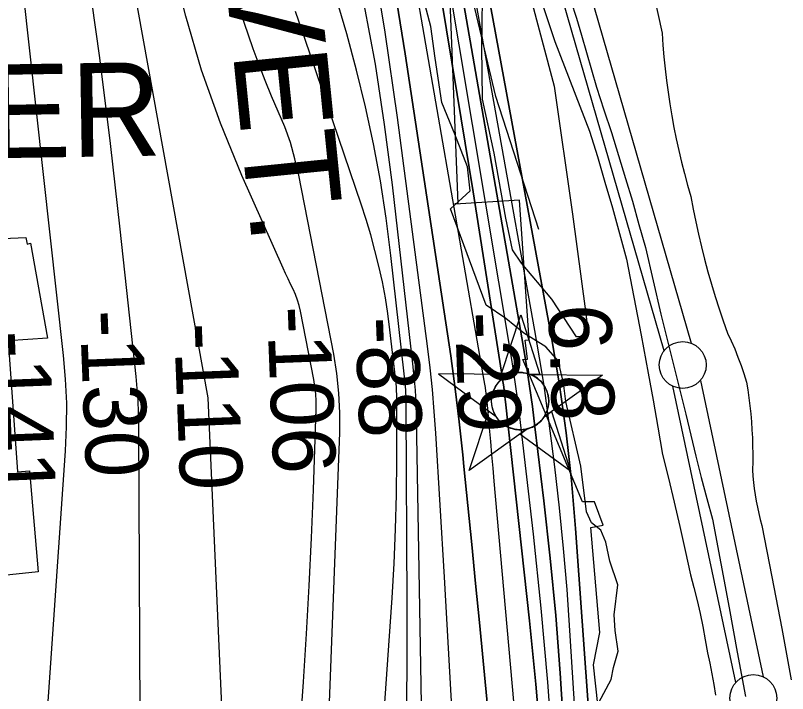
# Model space of a CAD drawing. Extents: x 3677843 to 3715951, y 511991 to 537744.
# Drawn here: x 3685277 to 3686102, y 526013 to 526737 of the extents above; entities that cross this region are included whole.
import ezdxf

# ---------------------------------------------------------------- set-up
doc = ezdxf.new("R2010")
doc.units = 0
for name, color, linetype in [('V-CHAN-NAID', 7, 'Continuous'), ('V-FLOD-BASE', 7, 'Continuous'), ('V-LEVE-TOET', 7, 'Continuous'), ('V-RIVR-EDGE', 7, 'Continuous'), ('V-RIVR-RANG', 7, 'Continuous'), ('V-RRAP-FSHR', 7, 'Continuous'), ('V-RRAP-RVMT', 7, 'Continuous'), ('V-RRAP-RVMT-IDEN', 7, 'Continuous'), ('V-SITE-VEGE', 7, 'Continuous'), ('V-SURV-LINE', 7, 'Continuous'), ('V-TOPO-DPTH', 7, 'Continuous'), ('V-TOPO-MAJR', 7, 'Continuous'), ('V-TOPO-MINR', 7, 'Continuous'), ('V-TOPO-WATR', 7, 'Continuous')]:
    doc.layers.add(name, color=color, linetype=linetype)

msp = doc.modelspace()

# ---------------------------------------------------------------- linework, layer by layer
at = {"layer": 'V-CHAN-NAID'}
for points in [[(3685805.16, 526353.38), (3685795.57, 526353.45), (3685816.7, 526416.93), (3685836.92, 526353.15), (3685827.34, 526353.22), (3685825.76, 526353.8), (3685823.67, 526354.42), (3685821.62, 526354.87), (3685819.59, 526355.18), (3685818.42, 526355.29), (3685816.89, 526355.37), (3685815.17, 526355.37), (3685813.8, 526355.3), (3685811.89, 526355.1), (3685810.52, 526354.88), (3685808.74, 526354.5), (3685807.21, 526354.08), (3685806.18, 526353.75)], [(3685805.16, 526353.38), (3685728.67, 526353.92), (3685790.23, 526308.52), (3685789.12, 526310.43), (3685788.31, 526312.06), (3685787.49, 526314.03), (3685786.79, 526316.08), (3685786.43, 526317.4), (3685786.06, 526319.03), (3685785.82, 526320.47), (3685785.63, 526322.07), (3685785.52, 526323.81), (3685785.51, 526325.39), (3685785.62, 526327.46), (3685785.8, 526329.08), (3685786.19, 526331.28), (3685786.68, 526333.21), (3685787.28, 526335.09), (3685787.93, 526336.77), (3685788.66, 526338.36), (3685789.47, 526339.9), (3685790.54, 526341.63), (3685791.57, 526343.1), (3685792.57, 526344.37), (3685793.57, 526345.52), (3685794.88, 526346.85), (3685795.93, 526347.82), (3685797.65, 526349.22), (3685798.86, 526350.09), (3685800.54, 526351.16), (3685802.27, 526352.1), (3685803.72, 526352.79)], [(3685827.34, 526353.22), (3685903.83, 526352.68), (3685841.63, 526308.16), (3685842.54, 526309.65), (3685843.52, 526311.49), (3685844.23, 526313.08), (3685844.97, 526315.03), (3685845.51, 526316.82), (3685845.91, 526318.46), (3685846.27, 526320.47), (3685846.46, 526322.04), (3685846.58, 526324.24), (3685846.55, 526326.31), (3685846.37, 526328.53), (3685846.1, 526330.29), (3685845.61, 526332.52), (3685844.97, 526334.66), (3685844.22, 526336.64), (3685843.57, 526338.08), (3685842.56, 526340), (3685841.5, 526341.72), (3685840.29, 526343.42), (3685839.03, 526344.96), (3685837.75, 526346.33), (3685836.12, 526347.86), (3685834.38, 526349.27), (3685832.7, 526350.45), (3685830.81, 526351.58), (3685829.34, 526352.34)], [(3685823.6, 526295.25), (3685761.39, 526250.73), (3685782.52, 526314.21), (3685790.23, 526308.52), (3685790.87, 526307.56), (3685792.25, 526305.7), (3685793.47, 526304.28), (3685794.93, 526302.78), (3685796.32, 526301.53), (3685797.77, 526300.37), (3685799.18, 526299.39), (3685800.86, 526298.35), (3685802.57, 526297.44), (3685804.36, 526296.63), (3685805.81, 526296.07), (3685807.44, 526295.54), (3685809.66, 526294.98), (3685811.19, 526294.69), (3685813.22, 526294.43), (3685814.75, 526294.33), (3685816.62, 526294.31), (3685818.31, 526294.39), (3685820.02, 526294.56), (3685821.92, 526294.87)], [(3685841.63, 526308.16), (3685849.42, 526313.74), (3685869.65, 526249.96), (3685815.8, 526289.67), (3685823.6, 526295.25), (3685825.26, 526295.73), (3685826.87, 526296.29), (3685829.03, 526297.2), (3685830.77, 526298.08), (3685832.63, 526299.2), (3685834.37, 526300.41), (3685835.92, 526301.66), (3685837.21, 526302.82), (3685838.59, 526304.24), (3685839.8, 526305.65), (3685840.92, 526307.12)]]:
    msp.add_lwpolyline(points, close=True, dxfattribs=at)
msp.add_circle((3685816.05, 526324.84), 30.54, dxfattribs=at)
at = {"layer": 'V-FLOD-BASE'}
msp.add_lwpolyline([(3685870.29, 526752.17), (3685876.03, 526733.85), (3685881.61, 526715.49), (3685887.03, 526697.09), (3685892.3, 526678.64), (3685897.41, 526660.15), (3685905.52, 526635.89), (3685913.41, 526611.56), (3685921.1, 526587.16), (3685928.58, 526562.7), (3685935.85, 526538.18), (3685942.9, 526513.59), (3685949.75, 526488.94), (3685957.97, 526453.26), (3685966.4, 526417.63), (3685975.05, 526382.05), (3685983.9, 526346.52), (3685992.97, 526311.05), (3685998.21, 526288.48), (3686003.67, 526265.97), (3686009.36, 526243.51), (3686015.27, 526221.11), (3686021.41, 526198.78), (3686030.29, 526151.46), (3686039.12, 526104.13), (3686047.93, 526056.8), (3686056.7, 526009.46)], dxfattribs=at)
at = {"layer": 'V-LEVE-TOET'}
for points in [[(3685958.98, 526756.75), (3685967.68, 526717.59), (3685968.53, 526704.96), (3685969.59, 526692.34), (3685970.85, 526679.74), (3685972.33, 526667.16), (3685974, 526654.61), (3685975.89, 526642.08), (3685977.98, 526629.59), (3685980.28, 526617.14), (3685982.78, 526604.72), (3685985.49, 526592.35), (3685988.4, 526580.03), (3685991.51, 526567.75), (3685994.82, 526555.53), (3685998.33, 526543.36), (3686000.86, 526529.86), (3686003.59, 526516.4), (3686006.53, 526502.98), (3686009.68, 526489.61), (3686013.03, 526476.29), (3686016.59, 526463.02), (3686020.35, 526449.81), (3686024.31, 526436.66), (3686028.47, 526423.57), (3686032.84, 526410.55), (3686037.4, 526397.59), (3686041.4, 526389.12), (3686045.17, 526380.55), (3686048.69, 526371.87), (3686051.97, 526363.09), (3686055.01, 526354.23), (3686057.8, 526345.29), (3686059.14, 526336.79), (3686060.33, 526328.28), (3686061.37, 526319.74), (3686062.26, 526311.19), (3686063, 526302.64), (3686063.58, 526294.08), (3686064.01, 526285.53), (3686064.29, 526276.98), (3686064.41, 526268.46), (3686064.38, 526259.95), (3686064.2, 526251.47), (3686064.65, 526244.81), (3686065.27, 526238.16), (3686066.06, 526231.5), (3686067.02, 526224.86), (3686068.14, 526218.24), (3686069.43, 526211.65), (3686070.88, 526205.08), (3686072.5, 526198.56), (3686074.28, 526192.08), (3686084.94, 526137.2), (3686095.36, 526082.28), (3686105.54, 526027.31)], [(3685839.57, 526749.21), (3685846.15, 526729.01), (3685852.95, 526708.89), (3685890.14, 526613.17), (3685898.49, 526585.95), (3685906.61, 526558.66), (3685914.5, 526531.29), (3685922.14, 526503.86), (3685929.56, 526476.37), (3685937.54, 526435.83), (3685945.3, 526395.26), (3685952.83, 526354.64), (3685958, 526325.81), (3685963.04, 526296.96), (3685967.94, 526268.08), (3685974.43, 526242.51), (3685980.68, 526216.87), (3685986.67, 526191.18), (3685992.42, 526165.42), (3685997.9, 526139.61), (3686001.56, 526125.85), (3686004.98, 526112.03), (3686008.15, 526098.15), (3686011.07, 526084.22), (3686013.75, 526070.23), (3686016.17, 526056.2), (3686018.61, 526044.98), (3686020.83, 526033.7), (3686022.84, 526022.39), (3686024.63, 526011.04)]]:
    msp.add_lwpolyline(points, dxfattribs=at)
at = {"layer": 'V-RIVR-EDGE'}
msp.add_lwpolyline([(3685900.05, 526003.27), (3685913.32, 526027.85), (3685915.75, 526040.45), (3685920.6, 526057.85), (3685917.65, 526080.07), (3685916.49, 526096.88), (3685920.17, 526128.69), (3685911.83, 526153.92), (3685907.68, 526174.34), (3685902.31, 526186.96), (3685892.12, 526194.79), (3685886.75, 526206.81), (3685880.86, 526255.46), (3685864.82, 526324.53), (3685862.47, 526344.35), (3685856.53, 526367.78), (3685843.36, 526382.82), (3685819.98, 526397.28), (3685800.81, 526412.94), (3685779.83, 526427.4), (3685741.67, 526530.15), (3685762.72, 526549.31), (3685759.79, 526575.13), (3685746.07, 526609.98), (3685732.34, 526643.63), (3685725.25, 526691.08), (3685720.54, 526724.71), (3685706.86, 526777.57)], dxfattribs=at)
at = {"layer": 'V-RRAP-FSHR'}
msp.add_lwpolyline([(3685836.05, 526508.19), (3685790.06, 526649.93), (3685654.8, 527219.51), (3685595.28, 527558.11)], dxfattribs=at)
at = {"layer": 'V-RRAP-RVMT'}
for points in [[(3685272.78, 525998.92), (3685279.58, 525999.62), (3685282.99, 525967.24), (3685898.86, 526001.05), (3685894.42, 526043.4), (3685901.22, 526078.02), (3685891.63, 526189.9), (3685904.74, 526192.43), (3685895.44, 526217.54), (3685882.7, 526217.37), (3685825.31, 526354.24), (3685824.9, 526359.43), (3685823.12, 526359.47), (3685819.01, 526369.27), (3685823.78, 526369.72), (3685821.43, 526390.09), (3685825.7, 526390.42), (3685815.2, 526539.32), (3685746.64, 526535.1), (3685746.52, 526535.76), (3685749.72, 526535.94), (3685738.25, 526823.56)], [(3685254.83, 526498.24), (3685288, 526499.43), (3685289.58, 526492.6), (3685293.03, 526493.53), (3685311.19, 526392.06), (3685269.16, 526389.14), (3685279.05, 526249.47), (3685291.78, 526250.34), (3685301.17, 526142.57), (3685257.15, 526138.03)]]:
    msp.add_lwpolyline(points, dxfattribs=at)
at = {"layer": 'V-SITE-VEGE'}
msp.add_lwpolyline([(3685812.99, 526809.84), (3685852.4, 526661.2), (3685871.88, 526524.61), (3685885.89, 526420.77), (3685888.22, 526400.8), (3685885.01, 526396.82), (3685879.41, 526393.64), (3685876.21, 526393.66), (3685850.01, 526433.67), (3685817.41, 526472.1), (3685807.88, 526486.51), (3685800.81, 526520.07), (3685788.28, 526589.57), (3685775.7, 526647.1), (3685775.1, 526702.99), (3685776.16, 526779.63)], dxfattribs=at)
at = {"layer": 'V-SURV-LINE'}
for points in [[(3685850.36, 526900.64), (3685998.54, 526386.85)], [(3685969.72, 526378.53), (3685821.53, 526892.32)], [(3686008.48, 526347.07), (3686075.59, 526030.63)], [(3686046.24, 526024.38), (3685979.14, 526340.82)]]:
    msp.add_lwpolyline(points, dxfattribs=at)
for centre in [(3685989.67, 526363.5), (3686065.06, 526007.95)]:
    msp.add_circle(centre, 25, dxfattribs=at)
at = {"layer": 'V-TOPO-DPTH'}
for points in [[(3685642.5, 527517.39), (3685849.49, 526392.84), (3685853.92, 526367.51), (3685858.06, 526342.14), (3685861.75, 526316.69), (3685865.15, 526291.2), (3685868.13, 526265.66), (3685870.84, 526240.09), (3685873.15, 526214.48), (3685875.2, 526188.85), (3685911.51, 525684.2), (3685932.06, 525225.25)], [(3685705.03, 527041.11), (3685819.08, 526384.4), (3685822.67, 526362.7), (3685826.04, 526340.97), (3685829.06, 526319.19), (3685831.85, 526297.38), (3685841.3, 526218.55), (3685848.05, 526157.24), (3685854.01, 526095.86), (3685858.77, 526034.38), (3685862.74, 525972.83), (3685874.89, 525750.67), (3685876.56, 525717.19), (3685878, 525683.7), (3685879.1, 525650.2), (3685879.97, 525616.7), (3685880.46, 525593.43), (3685881.42, 525548.29), (3685882.39, 525503.14), (3685883.38, 525457.99), (3685884.37, 525412.85), (3685887.6, 525268.01)], [(3685887.6, 525268.01), (3685884.37, 525412.85), (3685883.38, 525457.99), (3685882.39, 525503.14), (3685881.42, 525548.29), (3685880.46, 525593.43), (3685879.97, 525616.7), (3685879.1, 525650.2), (3685878, 525683.7), (3685876.56, 525717.19), (3685874.89, 525750.67), (3685862.74, 525972.83), (3685858.77, 526034.38), (3685854.01, 526095.86), (3685848.05, 526157.24), (3685841.3, 526218.55), (3685831.85, 526297.38), (3685829.06, 526319.19), (3685826.04, 526340.97), (3685822.67, 526362.7), (3685819.08, 526384.4), (3685705.03, 527041.11)], [(3685673.83, 526815.26), (3685693.15, 526695.68), (3685736.74, 526408.42), (3685741.81, 526373.24), (3685746.56, 526338.02), (3685750.79, 526302.73), (3685754.69, 526267.4), (3685755.97, 526254.97), (3685760.21, 526213.38), (3685764.39, 526171.79), (3685768.49, 526130.19), (3685772.53, 526088.59), (3685811.52, 525682.76), (3685790.7, 525266.46)], [(3685673.83, 526815.26), (3685693.15, 526695.68), (3685736.74, 526408.42), (3685741.81, 526373.24), (3685746.56, 526338.02), (3685750.79, 526302.73), (3685754.69, 526267.4), (3685755.97, 526254.97), (3685760.21, 526213.38), (3685764.39, 526171.79), (3685768.49, 526130.19), (3685772.53, 526088.59), (3685811.52, 525682.76), (3685790.7, 525266.46)], [(3685820.04, 525884.79), (3685788.34, 526239.31), (3685787.08, 526253.45), (3685785.84, 526267.6), (3685784.62, 526281.74), (3685783.41, 526295.89), (3685781.65, 526316.6), (3685781.3, 526320.4), (3685780.92, 526324.18), (3685780.48, 526327.97), (3685780.01, 526331.74), (3685779.49, 526335.52), (3685778.94, 526339.28), (3685778.34, 526343.04), (3685777.71, 526346.8), (3685695.25, 526821.36)], [(3685820.04, 525884.79), (3685788.34, 526239.31), (3685787.08, 526253.45), (3685785.84, 526267.6), (3685784.62, 526281.74), (3685783.41, 526295.89), (3685781.65, 526316.6), (3685781.3, 526320.4), (3685780.92, 526324.18), (3685780.48, 526327.97), (3685780.01, 526331.74), (3685779.49, 526335.52), (3685778.94, 526339.28), (3685778.34, 526343.04), (3685777.71, 526346.8), (3685695.25, 526821.36)], [(3685846.02, 525302.35), (3685851.34, 525642.89), (3685851.49, 525663.11), (3685851.4, 525683.34), (3685850.98, 525703.55), (3685850.32, 525723.77), (3685846.41, 525819.29), (3685842.93, 525887.22), (3685838.53, 525955.07), (3685832.73, 526022.82), (3685826.01, 526090.5), (3685800.38, 526324.12), (3685799.45, 526332.06), (3685798.45, 526340), (3685797.33, 526347.91), (3685796.14, 526355.82), (3685765.72, 526548.23), (3685748.9, 526652.27), (3685731.6, 526756.23)], [(3685731.6, 526756.23), (3685748.9, 526652.27), (3685765.72, 526548.23), (3685796.14, 526355.82), (3685797.33, 526347.91), (3685798.45, 526340), (3685799.45, 526332.06), (3685800.38, 526324.12), (3685826.01, 526090.5), (3685832.73, 526022.82), (3685838.53, 525955.07), (3685842.93, 525887.22), (3685846.41, 525819.29), (3685850.32, 525723.77), (3685850.98, 525703.55), (3685851.4, 525683.34), (3685851.49, 525663.11), (3685851.34, 525642.89), (3685846.02, 525302.35)]]:
    msp.add_lwpolyline(points, dxfattribs=at)
at = {"layer": 'V-TOPO-MAJR'}
for points in [[(3685763.57, 525350.44), (3685764, 525394.71), (3685763.71, 525438.99), (3685762.94, 525483.26), (3685759.05, 525635.66), (3685758.39, 525658.82), (3685757.65, 525681.98), (3685756.77, 525705.13), (3685755.81, 525728.28), (3685751.13, 525833.71), (3685747.58, 525909.55), (3685743.79, 525985.39), (3685739.63, 526061.21), (3685735.23, 526137.01), (3685725.95, 526290.51), (3685724.29, 526313.85), (3685722.3, 526337.15), (3685719.82, 526360.41), (3685717.02, 526383.63), (3685684.92, 526627.6), (3685671.7, 526718.74), (3685656.88, 526809.59)], [(3685563.53, 525730.69), (3685584.51, 526025.13), (3685587.87, 526076.32), (3685590.83, 526127.54), (3685593.21, 526178.79), (3685595.2, 526230.06), (3685598.07, 526316.82), (3685598.06, 526324.7), (3685597.7, 526332.55), (3685596.81, 526340.36), (3685595.56, 526348.14), (3685581.37, 526420.83), (3685579.94, 526426.87), (3685578.2, 526432.81), (3685576, 526438.6), (3685573.48, 526444.28), (3685570.77, 526449.89), (3685568.09, 526455.53), (3685565.48, 526461.19), (3685562.91, 526466.87), (3685518.87, 526565.79), (3685496.1, 526621.53), (3685475.68, 526678.03), (3685458.79, 526735.7), (3685444.26, 526794.13)]]:
    msp.add_lwpolyline(points, dxfattribs=at)
at = {"layer": 'V-TOPO-MINR'}
for points in [[(3685440.9, 525261.62), (3685411.56, 525677), (3685408.74, 526299.89), (3685408.49, 526312.73), (3685407.96, 526325.56), (3685407.05, 526338.37), (3685405.87, 526351.16), (3685388.87, 526508.58), (3685378.34, 526599.99), (3685366.95, 526691.28), (3685354.26, 526782.41), (3685340.71, 526873.41), (3685237.36, 527534.85), (3685140.08, 527990.04)], [(3685497.51, 525271.32), (3685511.55, 525678.44), (3685482.86, 526328.34), (3685402.61, 526771.83), (3685379.8, 526899.26), (3685357.32, 527026.74), (3685335.33, 527154.3), (3685313.67, 527281.93), (3685276.4, 527504.15), (3685273.59, 527520.7), (3685270.75, 527537.24), (3685267.86, 527553.78), (3685264.93, 527570.3), (3685243.51, 527689.88), (3685229.62, 527766.14), (3685215.41, 527842.35), (3685200.75, 527918.47)], [(3685909.55, 525246.64), (3685899.06, 525554.57), (3685898.3, 525576.13), (3685897.52, 525597.7), (3685896.69, 525619.26), (3685895.84, 525640.83), (3685894.9, 525662.38), (3685893.85, 525683.94), (3685892.67, 525705.48), (3685891.39, 525727.02), (3685869.2, 526080.2), (3685866.07, 526123.9), (3685862.41, 526167.55), (3685857.98, 526211.13), (3685853.03, 526254.65), (3685849.64, 526282.34), (3685845.75, 526311.95), (3685841.54, 526341.52), (3685836.84, 526371.01), (3685831.81, 526400.45), (3685673.54, 527283.01)], [(3685887.6, 525268.01), (3685884.37, 525412.85), (3685883.38, 525457.99), (3685882.39, 525503.14), (3685881.42, 525548.29), (3685880.46, 525593.43), (3685879.97, 525616.7), (3685879.1, 525650.2), (3685878, 525683.7), (3685876.56, 525717.19), (3685874.89, 525750.67), (3685862.74, 525972.83), (3685858.77, 526034.38), (3685854.01, 526095.86), (3685848.05, 526157.24), (3685841.3, 526218.55), (3685831.85, 526297.38), (3685829.06, 526319.19), (3685826.04, 526340.97), (3685822.67, 526362.7), (3685819.08, 526384.4), (3685705.03, 527041.11)], [(3685268.39, 525874.07), (3685282.28, 525876.83), (3685293.49, 525882.62), (3685300.71, 525892.98), (3685305.27, 525906.38), (3685330.51, 526271.89), (3685331.58, 526297.35), (3685331.74, 526322.79), (3685330.53, 526348.2), (3685328.41, 526373.6), (3685285.16, 526763.68), (3685269.87, 526891.93)], [(3685790.7, 525266.46), (3685811.52, 525682.76), (3685772.53, 526088.59), (3685768.49, 526130.19), (3685764.39, 526171.79), (3685760.21, 526213.38), (3685755.97, 526254.97), (3685754.69, 526267.4), (3685750.79, 526302.73), (3685746.56, 526338.02), (3685741.81, 526373.24), (3685736.74, 526408.42), (3685693.15, 526695.68), (3685673.83, 526815.26)], [(3685820.04, 525884.79), (3685788.34, 526239.31), (3685787.08, 526253.45), (3685785.84, 526267.6), (3685784.62, 526281.74), (3685783.41, 526295.89), (3685781.65, 526316.6), (3685781.3, 526320.4), (3685780.92, 526324.18), (3685780.48, 526327.97), (3685780.01, 526331.74), (3685779.49, 526335.52), (3685778.94, 526339.28), (3685778.34, 526343.04), (3685777.71, 526346.8), (3685695.25, 526821.36)], [(3685608.03, 525891.65), (3685623.32, 526291.46), (3685623.39, 526312.47), (3685622.5, 526333.41), (3685620.15, 526354.23), (3685616.85, 526374.98), (3685579.51, 526566.2), (3685575.45, 526583.64), (3685570.59, 526600.83), (3685564.52, 526617.62), (3685557.64, 526634.15), (3685550.39, 526650.58), (3685543.48, 526667.15), (3685537.07, 526683.92), (3685530.99, 526700.82), (3685501.9, 526785.64)], [(3685865.77, 525352.84), (3685865.47, 525397.24), (3685865.25, 525441.65), (3685865.1, 525486.05), (3685864.73, 525630.44), (3685864.48, 525656.98), (3685864, 525683.51), (3685863.16, 525710.03), (3685862.08, 525736.55), (3685855.9, 525866.72), (3685851.33, 525945.91), (3685845.69, 526025.01), (3685838.44, 526103.99), (3685830.12, 526182.87), (3685815.22, 526311.48), (3685813.43, 526325.98), (3685811.49, 526340.46), (3685809.34, 526354.91), (3685807.05, 526369.34), (3685737.14, 526788.56)], [(3685694.24, 525965.89), (3685695.25, 526037.19), (3685695.46, 526108.51), (3685694.34, 526318.26), (3685694.14, 526327.2), (3685693.76, 526336.13), (3685693.1, 526345.05), (3685692.24, 526353.95), (3685678.04, 526480.22), (3685672.84, 526520.19), (3685666.72, 526560.01), (3685659.23, 526599.59), (3685650.81, 526639.01), (3685641.2, 526678.16), (3685630.89, 526717.13), (3685619.56, 526755.81)], [(3685726.24, 525267.71), (3685722.32, 525435.39), (3685721.32, 525476.39), (3685720.26, 525517.39), (3685719.1, 525558.39), (3685717.89, 525599.38), (3685715.93, 525663.34), (3685715.7, 525672.36), (3685715.53, 525681.38), (3685715.44, 525690.4), (3685715.41, 525699.41), (3685715.4, 525708.43), (3685715.35, 525717.45), (3685715.25, 525726.47), (3685715.12, 525735.49), (3685705.23, 526308.14), (3685704.78, 526322.33), (3685704.06, 526336.5), (3685702.93, 526350.65), (3685701.52, 526364.78), (3685679.74, 526555.7), (3685671.28, 526620.35), (3685661.42, 526684.76), (3685649.44, 526748.81)], [(3685846.02, 525302.35), (3685851.34, 525642.89), (3685851.49, 525663.11), (3685851.4, 525683.34), (3685850.98, 525703.55), (3685850.32, 525723.77), (3685846.41, 525819.29), (3685842.93, 525887.22), (3685838.53, 525955.07), (3685832.73, 526022.82), (3685826.01, 526090.5), (3685800.38, 526324.12), (3685799.45, 526332.06), (3685798.45, 526340), (3685797.33, 526347.91), (3685796.14, 526355.82), (3685765.72, 526548.23), (3685748.9, 526652.27), (3685731.6, 526756.23)], [(3685653.26, 525742.89), (3685679.15, 526114.73), (3685681.32, 526151.52), (3685682.99, 526188.34), (3685683.89, 526225.18), (3685684.28, 526262.05), (3685684.3, 526327.84), (3685684.23, 526331.81), (3685684.08, 526335.78), (3685683.79, 526339.74), (3685683.41, 526343.7), (3685676.95, 526401.15), (3685674.71, 526418.25), (3685672.07, 526435.27), (3685668.82, 526452.18), (3685665.16, 526469.03), (3685660.95, 526485.75), (3685656.43, 526502.38), (3685651.44, 526518.88), (3685646.13, 526535.28), (3685586.45, 526711.03), (3685575.99, 526740.65)]]:
    msp.add_lwpolyline(points, dxfattribs=at)
at = {"layer": 'V-TOPO-WATR'}
msp.add_lwpolyline([(3685932.06, 525225.25), (3685911.51, 525684.2), (3685875.2, 526188.85), (3685873.15, 526214.48), (3685870.84, 526240.09), (3685868.13, 526265.66), (3685865.15, 526291.2), (3685861.75, 526316.69), (3685858.06, 526342.14), (3685853.92, 526367.51), (3685849.49, 526392.84), (3685642.5, 527517.39)], dxfattribs=at)

# ---------------------------------------------------------------- texts
at = {"layer": 'V-CHAN-NAID'}
msp.add_text('ALGIERS WATER', height=100, rotation=0.90698, dxfattribs=at).set_placement((3684333.81, 526569.57))
at = {"layer": 'V-RIVR-RANG'}
for s, rotation, p in [('-130', 272.25981, (3685345.58, 526421.37)), ('-106', 272.25981, (3685545.58, 526425.34)), ('6.8', 271.97833, (3685846.15, 526427.38)), ('6.8', 271.97833, (3685846.15, 526427.38)), ('-88', 272.25981, (3685639.72, 526414.04)), ('-29', 271.97833, (3685746.37, 526419.47)), ('-29', 271.97833, (3685746.37, 526419.47)), ('-110', 272.25981, (3685446.2, 526407.67)), ('-141', 272.25981, (3685246.38, 526399.23))]:
    msp.add_text(s, height=67, rotation=rotation, dxfattribs=at).set_placement(p)
at = {"layer": 'V-RRAP-RVMT-IDEN'}
msp.add_text('REVET.', height=100, rotation=275.74745, dxfattribs=at).set_placement((3685481.56, 526971.03))

doc.saveas('drawing.dxf')
